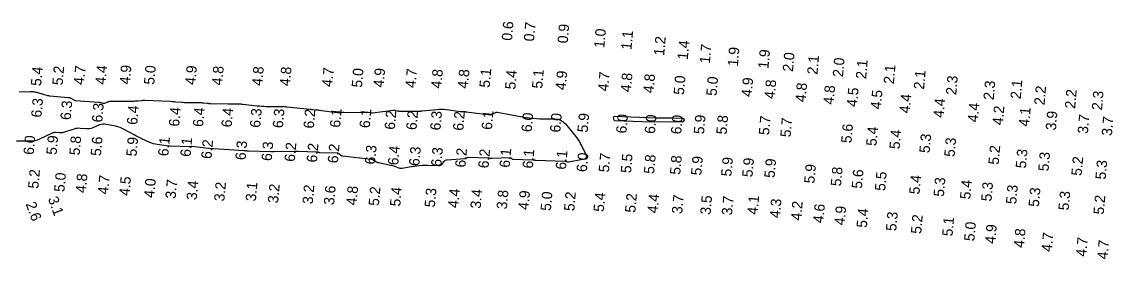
# Model space of a CAD drawing. Extents: x 988130 to 1132882, y 654656 to 841453.
# Drawn here: x 1026032 to 1026557, y 825078 to 825192 of the extents above; entities that cross this region are included whole.
import ezdxf

# ---------------------------------------------------------------- set-up
doc = ezdxf.new("R2010")
doc.units = 0
doc.layers.add('V-TOPO-MAJR', color=7, linetype='Continuous')
doc.layers.add('V-TOPO-SOUN', color=7, linetype='Continuous')

msp = doc.modelspace()

# ---------------------------------------------------------------- linework, layer by layer
at = {"layer": 'V-TOPO-MAJR'}
msp.add_lwpolyline([(1026030.73, 825158.3), (1026036.04, 825158.51), (1026036.64, 825158.51), (1026037.24, 825158.47), (1026037.83, 825158.38), (1026038.42, 825158.24), (1026041.22, 825157.48), (1026041.57, 825157.38), (1026041.93, 825157.28), (1026042.28, 825157.18), (1026042.64, 825157.08), (1026044.05, 825156.67), (1026044.4, 825156.57), (1026044.76, 825156.5), (1026045.12, 825156.44), (1026045.49, 825156.4), (1026054.31, 825155.67), (1026054.64, 825155.63), (1026054.95, 825155.55), (1026055.25, 825155.43), (1026055.54, 825155.27), (1026056.67, 825154.58), (1026056.96, 825154.42), (1026057.26, 825154.31), (1026057.57, 825154.22), (1026057.89, 825154.18), (1026069.05, 825153.31), (1026069.3, 825153.29), (1026069.54, 825153.25), (1026069.78, 825153.2), (1026070.02, 825153.15), (1026070.97, 825152.89), (1026071.2, 825152.84), (1026071.44, 825152.84), (1026071.67, 825152.87), (1026071.9, 825152.95), (1026073.38, 825153.55), (1026073.71, 825153.67), (1026074.04, 825153.75), (1026074.38, 825153.8), (1026074.73, 825153.82), (1026086.22, 825153.91), (1026086.63, 825153.92), (1026087.04, 825153.94), (1026087.45, 825153.97), (1026087.87, 825154.01), (1026089.51, 825154.19), (1026089.92, 825154.23), (1026090.33, 825154.26), (1026090.74, 825154.26), (1026091.16, 825154.25), (1026103.37, 825153.76), (1026104.06, 825153.73), (1026104.74, 825153.69), (1026105.43, 825153.65), (1026106.12, 825153.59), (1026108.87, 825153.36), (1026109.56, 825153.31), (1026110.25, 825153.27), (1026110.94, 825153.24), (1026111.63, 825153.23), (1026117.87, 825153.14), (1026118.28, 825153.13), (1026118.69, 825153.11), (1026119.1, 825153.08), (1026119.51, 825153.03), (1026121.15, 825152.84), (1026121.56, 825152.8), (1026121.97, 825152.77), (1026122.38, 825152.75), (1026122.79, 825152.74), (1026131.05, 825152.62), (1026131.65, 825152.61), (1026132.25, 825152.6), (1026132.85, 825152.59), (1026133.46, 825152.58), (1026135.86, 825152.56), (1026136.46, 825152.54), (1026137.06, 825152.51), (1026137.66, 825152.47), (1026138.26, 825152.41), (1026145.13, 825151.63), (1026146.22, 825151.52), (1026147.31, 825151.44), (1026148.4, 825151.38), (1026149.5, 825151.35), (1026155.41, 825151.27), (1026155.74, 825151.26), (1026156.07, 825151.26), (1026156.41, 825151.25), (1026156.74, 825151.25), (1026158.07, 825151.24), (1026158.41, 825151.23), (1026158.74, 825151.21), (1026159.07, 825151.19), (1026159.4, 825151.16), (1026170.55, 825149.97), (1026170.9, 825149.93), (1026171.25, 825149.89), (1026171.6, 825149.86), (1026171.96, 825149.83), (1026173.37, 825149.7), (1026173.72, 825149.67), (1026174.08, 825149.63), (1026174.43, 825149.6), (1026174.78, 825149.55), (1026184.92, 825148.28), (1026185.08, 825148.27), (1026185.23, 825148.27), (1026185.39, 825148.29), (1026185.54, 825148.33), (1026186.15, 825148.52), (1026186.31, 825148.57), (1026186.46, 825148.59), (1026186.62, 825148.61), (1026186.78, 825148.61), (1026199.18, 825148.43), (1026199.29, 825148.43), (1026199.41, 825148.42), (1026199.52, 825148.41), (1026199.63, 825148.39), (1026200.08, 825148.3), (1026200.19, 825148.29), (1026200.3, 825148.28), (1026200.41, 825148.28), (1026200.53, 825148.29), (1026210.46, 825149.47), (1026210.73, 825149.49), (1026211, 825149.49), (1026211.27, 825149.47), (1026211.54, 825149.42), (1026212.62, 825149.2), (1026212.89, 825149.15), (1026213.16, 825149.11), (1026213.44, 825149.09), (1026213.71, 825149.08), (1026221.75, 825148.96), (1026221.97, 825148.96), (1026222.19, 825148.97), (1026222.41, 825148.98), (1026222.63, 825149), (1026223.52, 825149.08), (1026223.74, 825149.1), (1026223.96, 825149.12), (1026224.18, 825149.14), (1026224.4, 825149.16), (1026231.5, 825149.88), (1026232.68, 825149.96), (1026233.86, 825149.98), (1026235.03, 825149.92), (1026236.2, 825149.79), (1026242.78, 825148.89), (1026243.01, 825148.87), (1026243.24, 825148.85), (1026243.46, 825148.83), (1026243.69, 825148.83), (1026244.61, 825148.82), (1026244.83, 825148.82), (1026245.06, 825148.81), (1026245.29, 825148.79), (1026245.52, 825148.77), (1026257.35, 825147.33), (1026257.46, 825147.33), (1026257.56, 825147.34), (1026257.66, 825147.37), (1026257.76, 825147.42), (1026258.15, 825147.65), (1026258.25, 825147.7), (1026258.35, 825147.76), (1026258.45, 825147.81), (1026258.55, 825147.86), (1026259.64, 825148.39), (1026259.86, 825148.47), (1026260.08, 825148.52), (1026260.31, 825148.53), (1026260.54, 825148.51), (1026274.28, 825146.07), (1026275.97, 825145.8), (1026277.66, 825145.61), (1026279.37, 825145.48), (1026281.08, 825145.42), (1026288.29, 825145.31), (1026289.75, 825145.15), (1026291.09, 825144.69), (1026292.28, 825143.95), (1026293.34, 825142.92), (1026297.55, 825137.91), (1026298.38, 825136.87), (1026299.15, 825135.78), (1026299.86, 825134.64), (1026300.5, 825133.47), (1026303.04, 825128.49), (1026303.38, 825127.5), (1026303.28, 825126.74), (1026302.73, 825126.18), (1026301.74, 825125.85), (1026294.77, 825124.55), (1026294.63, 825124.53), (1026294.49, 825124.54), (1026294.34, 825124.56), (1026294.21, 825124.6), (1026293.65, 825124.81), (1026293.51, 825124.86), (1026293.37, 825124.89), (1026293.23, 825124.91), (1026293.08, 825124.92), (1026279.15, 825125.4), (1026279.03, 825125.4), (1026278.91, 825125.41), (1026278.78, 825125.43), (1026278.66, 825125.45), (1026278.18, 825125.53), (1026278.06, 825125.55), (1026277.94, 825125.57), (1026277.82, 825125.58), (1026277.7, 825125.59), (1026268.05, 825125.92), (1026267.91, 825125.93), (1026267.79, 825125.97), (1026267.67, 825126.04), (1026267.56, 825126.12), (1026267.16, 825126.52), (1026267.05, 825126.61), (1026266.93, 825126.67), (1026266.81, 825126.7), (1026266.67, 825126.7), (1026257.88, 825126.27), (1026257.75, 825126.27), (1026257.62, 825126.28), (1026257.49, 825126.3), (1026257.36, 825126.32), (1026256.86, 825126.45), (1026256.74, 825126.48), (1026256.61, 825126.5), (1026256.48, 825126.52), (1026256.35, 825126.53), (1026246.6, 825126.85), (1026246.45, 825126.84), (1026246.32, 825126.81), (1026246.19, 825126.76), (1026246.08, 825126.67), (1026245.62, 825126.3), (1026245.51, 825126.22), (1026245.38, 825126.15), (1026245.25, 825126.11), (1026245.1, 825126.09), (1026236.36, 825125.58), (1026235.94, 825125.52), (1026235.57, 825125.37), (1026235.23, 825125.15), (1026234.93, 825124.85), (1026233.82, 825123.48), (1026233.52, 825123.19), (1026233.18, 825122.98), (1026232.8, 825122.86), (1026232.38, 825122.83), (1026227.17, 825123.01), (1026226.5, 825123.02), (1026225.84, 825123.01), (1026225.18, 825122.98), (1026224.51, 825122.92), (1026221.87, 825122.67), (1026221.21, 825122.6), (1026220.55, 825122.52), (1026219.89, 825122.43), (1026219.23, 825122.33), (1026214.78, 825121.6), (1026214.32, 825121.56), (1026213.87, 825121.57), (1026213.42, 825121.66), (1026212.98, 825121.8), (1026211.24, 825122.5), (1026210.8, 825122.67), (1026210.35, 825122.81), (1026209.9, 825122.94), (1026209.44, 825123.04), (1026203.53, 825124.19), (1026203.2, 825124.27), (1026202.88, 825124.38), (1026202.58, 825124.52), (1026202.29, 825124.69), (1026201.14, 825125.44), (1026200.85, 825125.61), (1026200.54, 825125.74), (1026200.23, 825125.84), (1026199.89, 825125.89), (1026186.27, 825127.4), (1026186.03, 825127.44), (1026185.82, 825127.52), (1026185.61, 825127.64), (1026185.43, 825127.79), (1026184.72, 825128.47), (1026184.54, 825128.62), (1026184.33, 825128.73), (1026184.11, 825128.8), (1026183.88, 825128.82), (1026175.22, 825129.11), (1026175.12, 825129.12), (1026175.02, 825129.13), (1026174.92, 825129.15), (1026174.82, 825129.18), (1026174.44, 825129.29), (1026174.34, 825129.32), (1026174.25, 825129.33), (1026174.15, 825129.35), (1026174.05, 825129.35), (1026164.61, 825129.67), (1026164.47, 825129.68), (1026164.34, 825129.68), (1026164.2, 825129.69), (1026164.06, 825129.69), (1026163.5, 825129.71), (1026163.37, 825129.71), (1026163.23, 825129.71), (1026163.09, 825129.71), (1026162.95, 825129.71), (1026153.22, 825129.45), (1026153.1, 825129.45), (1026152.97, 825129.45), (1026152.84, 825129.46), (1026152.71, 825129.47), (1026152.2, 825129.51), (1026152.08, 825129.52), (1026151.95, 825129.53), (1026151.82, 825129.54), (1026151.69, 825129.54), (1026140.94, 825129.91), (1026140.76, 825129.92), (1026140.58, 825129.92), (1026140.4, 825129.92), (1026140.22, 825129.93), (1026139.49, 825129.92), (1026139.31, 825129.93), (1026139.13, 825129.93), (1026138.95, 825129.94), (1026138.77, 825129.95), (1026124.36, 825131.02), (1026124.25, 825131.02), (1026124.13, 825131.03), (1026124.02, 825131.02), (1026123.9, 825131.02), (1026123.44, 825130.99), (1026123.33, 825130.99), (1026123.21, 825130.99), (1026123.1, 825131), (1026122.99, 825131.01), (1026113.83, 825132.02), (1026113.77, 825132.03), (1026113.72, 825132.03), (1026113.67, 825132.02), (1026113.62, 825132.02), (1026113.42, 825131.98), (1026113.36, 825131.98), (1026113.31, 825131.97), (1026113.26, 825131.97), (1026113.21, 825131.97), (1026103.19, 825132.26), (1026103.13, 825132.26), (1026103.07, 825132.26), (1026103.01, 825132.25), (1026102.95, 825132.24), (1026102.72, 825132.2), (1026102.66, 825132.19), (1026102.6, 825132.19), (1026102.54, 825132.19), (1026102.48, 825132.2), (1026097.13, 825133.04), (1026096.23, 825133.21), (1026095.34, 825133.44), (1026094.47, 825133.72), (1026093.62, 825134.06), (1026089.64, 825135.78), (1026088.71, 825136.2), (1026087.78, 825136.65), (1026086.86, 825137.12), (1026085.96, 825137.61), (1026081.16, 825140.29), (1026080.21, 825140.77), (1026079.24, 825141.18), (1026078.24, 825141.51), (1026077.21, 825141.76), (1026072.6, 825142.71), (1026071.77, 825142.82), (1026070.96, 825142.81), (1026070.16, 825142.67), (1026069.37, 825142.4), (1026066.08, 825141.02), (1026065.37, 825140.78), (1026064.65, 825140.61), (1026063.91, 825140.54), (1026063.16, 825140.56), (1026060.13, 825140.79), (1026059.38, 825140.82), (1026058.63, 825140.77), (1026057.89, 825140.65), (1026057.16, 825140.46), (1026051.81, 825138.79), (1026051.39, 825138.68), (1026050.96, 825138.62), (1026050.53, 825138.59), (1026050.09, 825138.6), (1026048.33, 825138.75), (1026047.9, 825138.76), (1026047.47, 825138.71), (1026047.06, 825138.61), (1026046.66, 825138.45), (1026040.58, 825135.63), (1026039.42, 825135.16), (1026038.23, 825134.83), (1026037.01, 825134.63), (1026035.76, 825134.57), (1026029.41, 825134.59)], dxfattribs=at)
msp.add_lwpolyline([(1026336.91, 825145.81), (1026344.69, 825145.78), (1026349.75, 825145.67), (1026350.28, 825145.42), (1026350.31, 825144.63), (1026350.25, 825144.17), (1026349.59, 825143.8), (1026337.54, 825143.85), (1026334.44, 825143.77), (1026317.14, 825144.36), (1026316.66, 825144.74), (1026316.53, 825145.3), (1026316.36, 825145.93), (1026316.79, 825146.56)], close=True, dxfattribs=at)

# ---------------------------------------------------------------- texts
at = {"layer": 'V-TOPO-SOUN'}
for s, rotation, p in [('0.6', 85, (1026267.61, 825182.69)), ('0.7', 85, (1026278.21, 825182.36)), ('0.9', 85, (1026294.4, 825181.42)), ('1.0', 85, (1026311.98, 825179.16)), ('1.1', 85, (1026325.03, 825178.29)), ('1.2', 85, (1026340.74, 825175.48)), ('1.4', 85, (1026352.11, 825173.52)), ('1.7', 85, (1026362.72, 825171.72)), ('1.9', 85, (1026376.19, 825170.33)), ('1.9', 85, (1026390.87, 825169.21)), ('2.0', 85, (1026402.67, 825167.78)), ('2.1', 85, (1026414.42, 825166.42)), ('2.0', 85, (1026426.72, 825165.25)), ('2.1', 85, (1026437.82, 825164.29)), ('5.4', 85, (1026041.27, 825160.94)), ('5.2', 85, (1026051.6, 825161.29)), ('4.7', 85, (1026061.88, 825161.46)), ('4.4', 85, (1026072.27, 825161.59)), ('4.9', 85, (1026083.91, 825161.74)), ('5.0', 85, (1026095.63, 825161.55)), ('4.9', 85, (1026115.43, 825161.46)), ('4.8', 85, (1026128.28, 825161.28)), ('4.8', 85, (1026147.53, 825161.06)), ('4.8', 85, (1026160.86, 825160.92)), ('4.7', 85, (1026181.23, 825160.51)), ('5.0', 85, (1026195.49, 825160.18)), ('4.9', 85, (1026205.9, 825160.24)), ('4.7', 85, (1026221.24, 825160)), ('4.8', 85, (1026233.65, 825159.75)), ('4.8', 85, (1026246.44, 825159.68)), ('5.1', 85, (1026256.89, 825160.12)), ('5.4', 85, (1026269.23, 825159.29)), ('5.1', 85, (1026282.15, 825159.69)), ('4.9', 85, (1026293.43, 825158.98)), ('4.7', 85, (1026313.87, 825158.43)), ('4.8', 85, (1026324.74, 825157.97)), ('4.8', 85, (1026335.61, 825157.5)), ('5.0', 85, (1026350.24, 825156.67)), ('2.1', 85, (1026451.18, 825161.91)), ('2.1', 85, (1026465.67, 825159.25)), ('5.0', 85, (1026365.94, 825156.18)), ('4.9', 85, (1026382.82, 825155.71)), ('4.8', 85, (1026393.88, 825154.72)), ('4.8', 85, (1026408.72, 825153.23)), ('4.8', 85, (1026422.21, 825152)), ('2.3', 85, (1026481.15, 825156.64)), ('2.3', 85, (1026499.15, 825154.23)), ('2.1', 85, (1026512.17, 825154.69)), ('2.2', 85, (1026523.57, 825151.75)), ('4.5', 85, (1026433.46, 825150.92)), ('4.5', 85, (1026444.95, 825149.78)), ('4.4', 85, (1026458.78, 825147.83)), ('2.2', 85, (1026538.29, 825150.07)), ('2.3', 85, (1026551.22, 825149.33)), ('6.3', 85, (1026041.42, 825145.81)), ('6.3', 85, (1026055.47, 825144.65)), ('6.3', 85, (1026070.62, 825143.47)), ('6.4', 85, (1026087.42, 825142.3)), ('6.4', 85, (1026107.6, 825141.49)), ('6.4', 85, (1026119.12, 825141.33)), ('6.4', 85, (1026132.83, 825141.13)), ('4.4', 85, (1026475.03, 825145.72)), ('4.4', 85, (1026491.57, 825143.56)), ('4.2', 85, (1026503.51, 825142.17)), ('4.1', 85, (1026516.16, 825141.49)), ('6.3', 85, (1026146.55, 825140.93)), ('6.3', 85, (1026157.51, 825140.77)), ('6.2', 85, (1026172.33, 825140.55)), ('6.1', 85, (1026184.99, 825140.99)), ('6.1', 85, (1026199.23, 825140.78)), ('6.2', 85, (1026211.27, 825139.99)), ('6.2', 85, (1026221.69, 825139.84)), ('6.3', 85, (1026233.21, 825139.67)), ('6.2', 85, (1026244.18, 825139.51)), ('6.1', 85, (1026257.94, 825139.93)), ('6.0', 85, (1026277.07, 825138.84)), ('6.0', 85, (1026290.78, 825138.64)), ('5.9', 85, (1026303.97, 825138.65)), ('6.0', 85, (1026322.6, 825138.18)), ('6.0', 85, (1026336.3, 825137.98)), ('6.0', 85, (1026348.92, 825137.79)), ('5.9', 85, (1026359.91, 825137.83)), ('5.8', 85, (1026370.75, 825137.68)), ('5.7', 85, (1026391.17, 825137.38)), ('5.7', 85, (1026401.53, 825136.36)), ('3.9', 85, (1026529.06, 825139.66)), ('3.7', 85, (1026544.42, 825138.02)), ('3.7', 85, (1026555.96, 825137.02)), ('5.6', 85, (1026430.76, 825133.51)), ('5.4', 85, (1026442.79, 825132.17)), ('5.4', 85, (1026453.95, 825130.64)), ('6.0', 85, (1026037.71, 825127.93)), ('5.9', 85, (1026048.72, 825127.92)), ('5.8', 85, (1026059.78, 825127.7)), ('5.6', 85, (1026070.04, 825127.38)), ('5.9', 85, (1026087.14, 825127.14)), ('6.1', 85, (1026102.41, 825127.28)), ('6.1', 85, (1026113.1, 825126.97)), ('6.2', 85, (1026123.16, 825125.96)), ('6.3', 85, (1026139.56, 825125.41)), ('5.3', 85, (1026468.35, 825128.76)), ('5.3', 85, (1026480.34, 825126.91)), ('6.3', 85, (1026152.11, 825124.98)), ('6.2', 85, (1026163.2, 825124.61)), ('6.2', 85, (1026173.82, 825124.25)), ('6.2', 85, (1026183.95, 825123.91)), ('6.3', 85, (1026201.8, 825123.31)), ('6.4', 85, (1026212.9, 825122.93)), ('6.3', 85, (1026223.03, 825122.59)), ('6.3', 85, (1026233.64, 825122.23)), ('6.2', 85, (1026245.22, 825121.84)), ('6.2', 85, (1026256.32, 825121.47)), ('6.1', 85, (1026266.5, 825121.75)), ('6.1', 85, (1026277.6, 825121.37)), ('6.1', 85, (1026293.52, 825120.83)), ('5.2', 85, (1026501.54, 825123.17)), ('5.3', 85, (1026514.66, 825121.4)), ('6.0', 85, (1026303.58, 825119.67)), ('5.7', 85, (1026314.21, 825119.51)), ('5.5', 85, (1026324.83, 825119.15)), ('5.8', 85, (1026335.93, 825118.78)), ('5.8', 85, (1026348.47, 825118.36)), ('5.9', 85, (1026358.6, 825118.02)), ('5.9', 85, (1026373.07, 825117.53)), ('5.9', 85, (1026383.2, 825117.19)), ('5.9', 85, (1026393.82, 825116.83)), ('5.3', 85, (1026525.5, 825120)), ('5.2', 85, (1026541.42, 825117.84)), ('5.3', 85, (1026552.98, 825116.09)), ('5.2', 85, (1026039.95, 825111.66)), ('5.0', 85, (1026052.45, 825110.08)), ('4.8', 85, (1026062.75, 825109.62)), ('5.9', 85, (1026412.97, 825114.19)), ('5.8', 85, (1026425.77, 825112.85)), ('5.6', 85, (1026435.81, 825111.67)), ('5.5', 85, (1026446.98, 825110.6)), ('4.7', 85, (1026073.45, 825108.93)), ('4.5', 85, (1026083.72, 825108.25)), ('4.0', 85, (1026095.63, 825107.29)), ('3.7', 85, (1026105.93, 825106.83)), ('3.4', 85, (1026116.08, 825106.24)), ('3.2', 85, (1026129.36, 825105.61)), ('3.1', 85, (1026144.48, 825105.61)), ('3.2', 85, (1026155.2, 825104.7)), ('5.4', 85, (1026463.47, 825108.96)), ('5.3', 85, (1026475.18, 825107.82)), ('5.4', 85, (1026487.89, 825106.58)), ('5.3', 85, (1026498.07, 825105.59)), ('3.2', 85, (1026171.83, 825104.26)), ('3.6', 85, (1026182.09, 825103.87)), ('4.8', 85, (1026192.86, 825103.7)), ('5.2', 85, (1026203.62, 825103.42)), ('5.4', 85, (1026213.89, 825103.15)), ('5.3', 85, (1026230.52, 825102.7)), ('4.4', 85, (1026241.78, 825102.41)), ('3.4', 85, (1026252.54, 825102.12)), ('3.8', 85, (1026265.15, 825101.78)), ('4.9', 85, (1026275.53, 825101.51)), ('5.0', 85, (1026286.27, 825101.02)), ('5.2', 85, (1026297.54, 825100.92)), ('5.4', 85, (1026311.73, 825100.55)), ('5.2', 85, (1026326.89, 825100.14)), ('4.4', 85, (1026337.65, 825099.86)), ('3.7', 85, (1026349.39, 825099.55)), ('3.5', 85, (1026363.03, 825099.18)), ('3.7', 85, (1026373.36, 825098.91)), ('5.3', 85, (1026509.99, 825104.23)), ('5.3', 85, (1026520.86, 825102.95)), ('5.3', 85, (1026535.2, 825101.26)), ('5.2', 85, (1026552.04, 825099.28)), ('2.6', 290, (1026033.8, 825104.54)), ('3.1', 290, (1026044.48, 825107.09)), ('4.1', 85, (1026385.64, 825099.21)), ('4.3', 85, (1026396.37, 825097.58)), ('4.2', 85, (1026406.59, 825096.44)), ('4.6', 85, (1026417.27, 825095.12)), ('4.9', 85, (1026427.49, 825094.1)), ('5.4', 85, (1026438.17, 825092.91)), ('5.3', 85, (1026452.29, 825091.33)), ('5.2', 85, (1026464.3, 825089.99)), ('5.1', 85, (1026479.35, 825088.83)), ('5.0', 85, (1026489.87, 825086.5)), ('4.9', 85, (1026499.88, 825085.27)), ('4.8', 85, (1026513.73, 825083.3)), ('4.7', 85, (1026527.07, 825081.38)), ('4.7', 85, (1026543.64, 825079.07)), ('4.7', 85, (1026553.83, 825077.79))]:
    msp.add_text(s, height=5, rotation=rotation, dxfattribs=at).set_placement(p)

doc.saveas('drawing.dxf')
